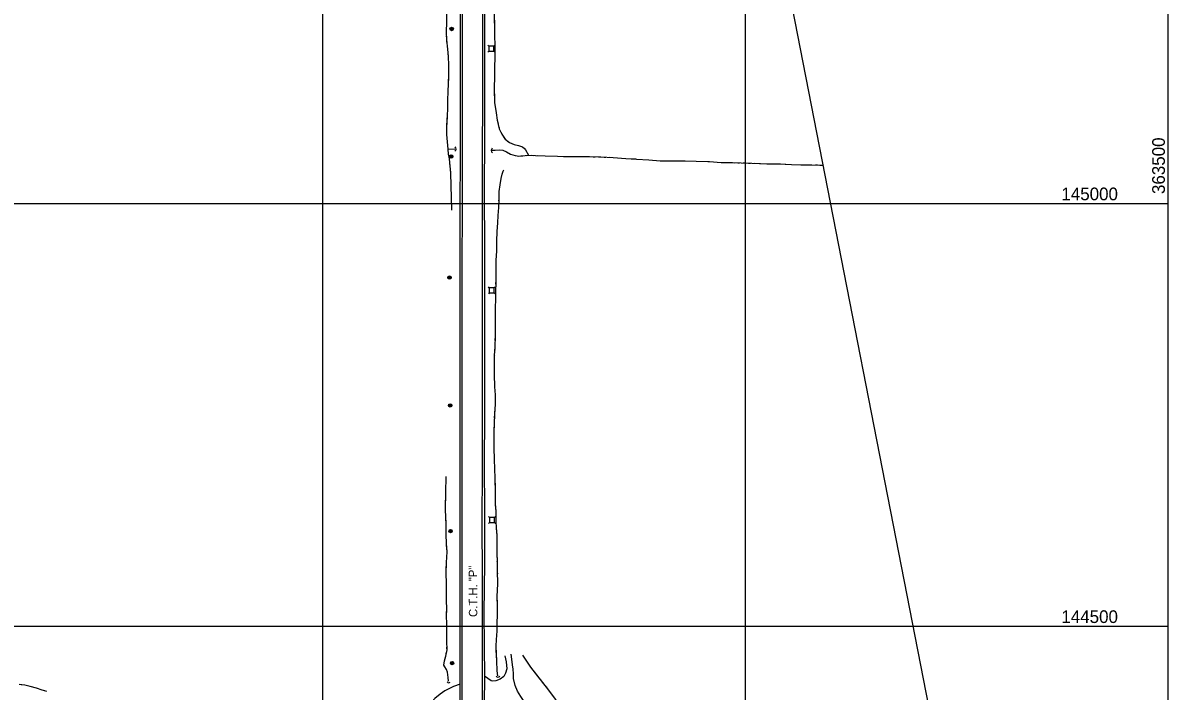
# Model space of a CAD drawing. Extents: x 353423 to 364002, y 127000 to 201942.
# Drawn here: x 362145 to 363500, y 144423 to 145214 of the extents above; entities that cross this region are included whole.
import ezdxf

# ---------------------------------------------------------------- set-up
doc = ezdxf.new("R2010")
doc.units = 0
for name, color, linetype in [('E_DTM_SlopeBottom', 7, 'Continuous'), ('E_DTM_SlopeTop', 7, 'Continuous'), ('E_LAND_BrushLine', 7, 'Continuous'), ('E_LAND_TreeLine', 7, 'Continuous'), ('E_MISCPROP', 7, 'Continuous'), ('E_RDWY_Gravel', 7, 'Continuous'), ('E_RW_IP', 7, 'Continuous'), ('E_SGN', 7, 'Continuous'), ('E_STRUCT_WingWall', 7, 'Continuous')]:
    doc.layers.add(name, color=color, linetype=linetype)

msp = doc.modelspace()

# ---------------------------------------------------------------- linework, layer by layer
at = {"layer": 'E_DTM_SlopeBottom'}
for centre, radius, start, end in [((362654.5, 145064.4), 3.24, 306.8463, 53.0858), ((362702.6, 145062.6), 3.38, 128.7653, 235.0049), ((362707.2, 144442.4), 2.71, 218.1199, 324.3595), ((362648.9, 144435.3), 2.15, 213.3529, 319.5924)]:
    msp.add_arc(centre, radius, start, end, dxfattribs=at)
at = {"layer": 'E_DTM_SlopeTop'}
for points in [[(362662.5, 144378), (362662.5, 144423.7), (362662.4, 144476.4), (362662.5, 144525), (362662.5, 144574), (362662.7, 144621.8), (362662.5, 144670.6), (362662.7, 144727), (362662.6, 144771.5), (362662.6, 144826.7), (362662.5, 144882.5), (362662.4, 144935.6), (362662.7, 144989.7), (362663.1, 145062.4), (362663, 145131.3), (362663, 145192.7), (362662.9, 145260.8)], [(362689, 145233.1), (362688.9, 145175.9), (362688.8, 145117.9), (362688.6, 145064.6), (362688.6, 145002.8), (362688.7, 144947), (362688.5, 144882.6), (362688.5, 144816.1), (362688.5, 144742.8), (362688.4, 144683.1), (362688.3, 144624.6), (362688.6, 144557.4), (362688.6, 144482.5), (362688.4, 144401), (362688.6, 144343), (362688.7, 144263.8), (362688.2, 144201.6), (362687.8, 144118.1), (362687.5, 144024.9), (362687.8, 143903.8)], [(362665, 143902.4), (362664.8, 144018.9), (362664.8, 144088.7), (362665.1, 144145), (362665.1, 144203), (362665.1, 144251), (362665, 144319.6), (362665.2, 144369.8), (362665.1, 144440.9), (362665.1, 144512.9), (362665, 144583.5), (362665.1, 144646.1), (362665, 144711.7), (362665.1, 144771.9), (362665, 144851), (362665, 144926), (362665.2, 144993.5), (362665.4, 145053.9), (362665.3, 145122.9), (362665.4, 145159.3), (362665.4, 145223.8)], [(362691.3, 145224), (362691.4, 145151.3), (362691.3, 145079.4), (362691.1, 145014), (362691.5, 144946), (362691.4, 144877.8), (362691.2, 144807.2), (362691.2, 144749), (362691.1, 144692.5), (362691.2, 144634.9), (362691.2, 144574.4), (362690.7, 144515.4), (362691.3, 144439.9), (362690.7, 144377.8), (362690.9, 144314.4), (362691, 144245.6), (362690.4, 144117.3), (362690, 144014.5), (362690.6, 143902.3)]]:
    msp.add_lwpolyline(points, dxfattribs=at)
at = {"layer": 'E_LAND_BrushLine'}
for centre, radius in [((362652.5, 145206.4), 2.02), ((362652.5, 145206.4), 1.52), ((362652.5, 145206.4), 1.01), ((362652.5, 145206.4), 0.502), ((362652, 145055.6), 2.02), ((362652, 145055.6), 1.52), ((362652, 145055.6), 1.01), ((362652, 145055.6), 0.502), ((362649.9, 144912.3), 2.02), ((362649.9, 144912.3), 1.52), ((362649.9, 144912.3), 1.01), ((362649.9, 144912.3), 0.502), ((362650.7, 144761.1), 2.02), ((362650.7, 144761.1), 1.52), ((362650.8, 144761.1), 1.01), ((362650.8, 144761.1), 0.502), ((362651.2, 144612.5), 2.02), ((362651.2, 144612.5), 1.52), ((362651.2, 144612.5), 1.01), ((362651.2, 144612.5), 0.502), ((362653, 144456.4), 2.02), ((362653, 144456.4), 1.52), ((362653, 144456.4), 1.01), ((362653, 144456.4), 0.502)]:
    msp.add_circle(centre, radius, dxfattribs=at)
at = {"layer": 'E_LAND_TreeLine'}
for p, q in [((362500, 145000), (362500, 148000)), ((363000, 145000), (363000, 148000)), ((362500, 143500), (362500, 146000)), ((363000, 143500), (363000, 146000)), ((363500, 143500), (363500, 146000)), ((359000, 145000), (363500, 145000)), ((359000, 145000), (363000, 145000)), ((359000, 144500), (363500, 144500))]:
    msp.add_line(p, q, dxfattribs=at)
at = {"layer": 'E_MISCPROP'}
for points in [[(362748.3, 144397), (362744.9, 144401.2), (362739.2, 144409.6), (362734.2, 144416.7), (362730.2, 144423), (362727.5, 144430), (362725.8, 144438), (362725.5, 144443.6), (362725.2, 144449), (362724.5, 144454.4), (362723.7, 144460.9), (362722.9, 144467.1)], [(362715.4, 144465), (362717, 144457.9), (362717.6, 144449.7), (362716.3, 144444.5), (362714.2, 144440.7), (362709.8, 144437.3), (362704.7, 144435.4), (362701.3, 144434.9), (362699.3, 144435.5), (362691.3, 144441)], [(362662.5, 144431.4), (362654.5, 144428.6), (362650.1, 144426.3), (362644.6, 144423.4), (362638.8, 144419.7), (362632.4, 144414.3), (362626.6, 144407.9), (362621.8, 144401.6), (362619, 144395.7), (362617.5, 144389.3), (362617.3, 144383.2), (362617.5, 144373.2), (362617.9, 144365.4), (362618.4, 144360.1), (362618.8, 144355.7), (362619.8, 144347.8)]]:
    msp.add_lwpolyline(points, dxfattribs=at)
at = {"layer": 'E_RDWY_Gravel'}
msp.add_lwpolyline([(363311, 143925), (362964.8, 145696.3)], dxfattribs=at)
at = {"layer": 'E_SGN'}
for p, q in [((362696.4, 145186.2), (362695.3, 145187.2)), ((362703.4, 145187.2), (362702.4, 145186.1)), ((362696.4, 145180.2), (362695.3, 145179.1)), ((362703.4, 145179.1), (362702.4, 145180.1)), ((362696.9, 144900.3), (362695.9, 144901.3)), ((362704, 144901.3), (362702.9, 144900.2)), ((362696.9, 144894.3), (362695.9, 144893.2)), ((362704, 144893.2), (362702.9, 144894.2)), ((362697.2, 144628.7), (362696.2, 144629.7)), ((362704.3, 144629.7), (362703.2, 144628.6)), ((362697.2, 144622.7), (362696.1, 144621.6)), ((362704.3, 144621.6), (362703.2, 144622.6))]:
    msp.add_line(p, q, dxfattribs=at)
for points in [[(362702.4, 145180.1), (362702.4, 145186.1), (362696.4, 145186.2), (362696.4, 145180.2)], [(362702.9, 144894.2), (362702.9, 144900.2), (362696.9, 144900.3), (362696.9, 144894.3)], [(362703.2, 144622.6), (362703.2, 144628.6), (362697.2, 144628.7), (362697.2, 144622.7)]]:
    msp.add_lwpolyline(points, close=True, dxfattribs=at)
at = {"layer": 'E_STRUCT_WingWall'}
for points in [[(362704.4, 145471.1), (362704.2, 145429.5), (362703.7, 145386.4), (362703.5, 145345.6), (362703.1, 145298.3), (362702.8, 145257.8), (362702.8, 145222.3), (362703.3, 145203.5), (362703.7, 145182.1), (362703.1, 145151.9), (362702.9, 145134.9), (362703.3, 145119.6), (362705.1, 145107.4), (362706.5, 145098.5), (362708.8, 145088.2), (362711.9, 145081.8), (362715.6, 145076.2), (362720.8, 145072), (362726.6, 145069.7), (362731.7, 145068.7), (362736.3, 145066.9), (362738.7, 145065), (362739.8, 145063.6), (362743.5, 145057.1)], [(362702.8, 145242.9), (362702.8, 145222.3), (362703.1, 145211.5)], [(362646.3, 145202), (362646.3, 145203.2), (362646.8, 145214.3), (362646.9, 145225.1), (362646.9, 145232.5)], [(362648.3, 145064.4), (362646.8, 145081.4), (362646.6, 145090), (362647.4, 145103), (362648, 145113), (362648, 145122.2), (362648.2, 145132.4), (362648.9, 145141.7), (362649.1, 145153), (362649.1, 145163.9), (362648.8, 145173.6), (362647.9, 145182.5), (362646.6, 145193.4), (362646.3, 145203.2), (362646.8, 145214.3)], [(362703.1, 145211.5), (362703.3, 145203.5), (362703.7, 145182.1), (362703.7, 145180.2)], [(362646.6, 145195.7), (362646.5, 145197.8)], [(362647.1, 145189.4), (362646.8, 145191.5)], [(362647.8, 145183.1), (362647.5, 145185.2)], [(362649, 145148.5), (362649.1, 145153), (362649.1, 145163.9), (362648.8, 145173.6), (362648.2, 145179)], [(362703.6, 145175.8), (362703.5, 145173.7)], [(362703.3, 145162.9), (362703.3, 145160.7)], [(362703.5, 145169.4), (362703.4, 145167.2)], [(362648, 145118), (362648, 145122.2), (362648.2, 145132.4), (362648.9, 145141.7), (362649, 145148.5)], [(362703.2, 145156.4), (362703.1, 145151.9), (362702.9, 145134.9), (362703.2, 145125)], [(362703.2, 145125), (362703.3, 145119.6), (362705.1, 145107.4), (362706.5, 145098.5), (362707.5, 145094)], [(362647.6, 145105.4), (362647.7, 145107.5)], [(362647.9, 145111.7), (362648, 145113), (362648, 145113.8)], [(362648.3, 145064.4), (362646.8, 145081.4), (362646.6, 145090), (362646.9, 145094.9)], [(362647.2, 145099.1), (362647.3, 145101.2)], [(362708.5, 145089.8), (362708.8, 145088.2), (362709, 145087.7)], [(362711, 145083.8), (362711.9, 145081.9)], [(362714.2, 145078.2), (362715.4, 145076.4)], [(362652.8, 144992.1), (362651.5, 145035.8), (362650.1, 145052.8), (362648.8, 145058.2), (362648.3, 145064.4), (362656.1, 145064.5)], [(362650.9, 145043.3), (362650.1, 145052.8), (362648.8, 145058.2), (362648.3, 145064.4), (362656.1, 145064.5)], [(362700.5, 145063.1), (362703.9, 145063.1), (362709.5, 145063.3), (362713.1, 145062.9), (362717.2, 145061), (362722.2, 145058.3), (362727.5, 145056.6), (362730.1, 145056.3)], [(362700.5, 145063.1), (362703.9, 145063.1), (362709.5, 145063.3), (362713.1, 145062.9), (362717.2, 145061), (362722.2, 145058.3), (362727.5, 145056.6), (362732.1, 145056), (362743.5, 145057.1), (362751.7, 145056.9), (362763.2, 145056.3), (362777.7, 145055.9), (362787.4, 145055.5), (362800.9, 145055.6), (362815.3, 145055.5), (362829.1, 145055.1), (362843.6, 145054.3), (362858.6, 145053), (362871.2, 145052.6), (362885.9, 145051.7), (362899, 145050.6), (362915.2, 145050.4), (362928.6, 145050.4), (362941.7, 145050.1), (362957.6, 145049.6), (362971.3, 145048.6), (362984.7, 145048.3), (362995, 145047.9), (363007.7, 145047.8), (363025.3, 145047), (363039.7, 145046.8), (363054.7, 145045.9), (363065.6, 145045.8), (363076.5, 145045.8), (363087.9, 145045.5), (363092, 145045.4)], [(362718.7, 145073.7), (362720.8, 145072), (362726.6, 145069.7), (362731.7, 145068.7), (362736.3, 145066.9), (362738.7, 145065), (362739.8, 145063.6), (362743.5, 145057.1)], [(362734.3, 145056.2), (362736.5, 145056.4)], [(362740.7, 145056.8), (362742.9, 145057)], [(362747.1, 145057), (362749.3, 145056.9)], [(362753.5, 145056.8), (362763.2, 145056.3), (362777.7, 145055.9), (362784.6, 145055.6)], [(362784.6, 145055.6), (362787.4, 145055.5), (362800.9, 145055.6), (362815.3, 145055.5), (362815.6, 145055.4)], [(362819.9, 145055.3), (362822.1, 145055.3)], [(362826.3, 145055.2), (362828.5, 145055.1)], [(362832.8, 145054.9), (362834.9, 145054.8)], [(362839.2, 145054.6), (362843.6, 145054.3), (362858.6, 145053), (362870.1, 145052.7)], [(362870.1, 145052.7), (362871.2, 145052.6), (362885.9, 145051.7), (362899, 145050.6), (362901.1, 145050.6)], [(362905.4, 145050.5), (362907.5, 145050.5)], [(362911.8, 145050.4), (362914, 145050.4)], [(362918.2, 145050.4), (362920.4, 145050.4)], [(362924.7, 145050.4), (362928.6, 145050.4), (362941.7, 145050.1), (362955.7, 145049.7)], [(362955.7, 145049.7), (362957.6, 145049.6), (362971.3, 145048.6), (362984.7, 145048.3), (362986.7, 145048.2)], [(362651.4, 145037.3), (362651.2, 145039.3)], [(362707, 144441.2), (362706.5, 144447.2), (362705.8, 144459.2), (362705.2, 144476.3), (362705.6, 144484.4), (362705.8, 144489), (362706.4, 144494.5), (362706.5, 144503.1), (362706.9, 144513.9), (362706.8, 144523.3), (362706.4, 144535.3), (362707.3, 144550.2), (362706.9, 144565.3), (362706.6, 144575.8), (362706.4, 144587.4), (362706.5, 144598.2), (362706.2, 144607.3), (362705.6, 144615.9), (362705.3, 144624.8), (362705, 144636.1), (362704.4, 144644.7), (362704.2, 144653.9), (362704.2, 144663.2), (362703.8, 144675.8), (362703.4, 144685.4), (362703, 144697.8), (362702.7, 144710), (362702.6, 144719.5), (362702.6, 144729), (362703, 144739.7), (362703.4, 144750.3), (362703.8, 144756.7), (362704.5, 144762.8), (362704.2, 144773.7), (362703.7, 144783.2), (362703, 144797.9), (362703.3, 144807.9), (362703.3, 144820.2), (362704.1, 144830.5), (362704.2, 144843.2), (362704.2, 144857.4), (362704.3, 144869.9), (362704.7, 144893.4), (362705, 144908.4), (362705.1, 144920.9), (362705.3, 144932.8), (362705.9, 144943.6), (362706, 144955.4), (362706.5, 144966.7), (362707.2, 144977), (362707.6, 144985.7), (362708.1, 144995.3), (362708.5, 145006), (362708.5, 145014), (362709.9, 145022), (362711.2, 145029.6), (362712.3, 145034.8), (362713.6, 145038.2), (362714.4, 145039.7)], [(362708.5, 145009.4), (362708.5, 145014), (362709.9, 145022), (362711.2, 145029.6), (362712.3, 145034.8), (362713.6, 145038.2), (362714.4, 145039.7)], [(362991, 145048.1), (362993.1, 145048)], [(362997.4, 145047.9), (362999.6, 145047.9)], [(363003.8, 145047.8), (363006, 145047.8)], [(363010.3, 145047.7), (363025.3, 145047), (363039.7, 145046.8), (363041.3, 145046.7)], [(363041.3, 145046.7), (363054.7, 145045.9), (363065.6, 145045.8), (363072.3, 145045.8)], [(363076.6, 145045.8), (363078.7, 145045.7)], [(363083, 145045.6), (363085.2, 145045.6)], [(363089.5, 145045.5), (363091.6, 145045.5)], [(362651.7, 145031.3), (362651.6, 145033.3)], [(362651.8, 145025.2), (362651.8, 145027.2)], [(362652.8, 144992.1), (362652, 145021.2)], [(362708.2, 144996.6), (362708.2, 144998.7)], [(362708.4, 145003), (362708.5, 145005.1)], [(362706, 144954.9), (362706, 144955.4), (362706.5, 144966.7), (362707.2, 144977), (362707.6, 144985.7), (362707.6, 144985.9)], [(362707.8, 144990.2), (362707.9, 144992.3)], [(362705.2, 144923.8), (362705.3, 144932.8), (362705.9, 144943.6), (362706, 144954.9)], [(362705, 144911), (362705, 144913.1)], [(362705.1, 144917.4), (362705.1, 144919.5)], [(362704.3, 144869.2), (362704.3, 144869.9), (362704.7, 144893.4), (362704.8, 144900.3)], [(362704.9, 144904.5), (362704.9, 144906.7)], [(362704.1, 144838.1), (362704.2, 144843.2), (362704.2, 144857.4), (362704.3, 144869.2)], [(362704.1, 144831.7), (362704.1, 144833.9)], [(362703.3, 144818.9), (362703.3, 144820.2), (362703.4, 144821)], [(362703.7, 144825.3), (362703.9, 144827.4)], [(362703.7, 144783.6), (362703, 144797.9), (362703.3, 144807.9), (362703.3, 144814.6)], [(362703.5, 144752.6), (362703.8, 144756.7), (362704.5, 144762.8), (362704.2, 144773.7), (362703.7, 144783.2), (362703.7, 144783.6)], [(362703, 144739.7), (362703.1, 144741.9)], [(362703.2, 144746.1), (362703.3, 144748.3)], [(362703, 144698), (362702.7, 144710), (362702.6, 144719.5), (362702.6, 144729), (362702.6, 144729)], [(362702.8, 144733.3), (362702.9, 144735.4)], [(362704, 144666.9), (362703.8, 144675.8), (362703.4, 144685.4), (362703, 144697.8), (362703, 144698)], [(362648.9, 144435.1), (362648.3, 144439.3), (362647.6, 144445.8), (362646.5, 144448.6), (362644.6, 144451.8), (362643.4, 144454.1), (362644, 144458.9), (362645.5, 144464.7), (362647, 144472), (362646.8, 144482.3), (362646.8, 144494.1), (362646.6, 144503.7), (362646.4, 144511.4), (362646.6, 144520.7), (362646.2, 144530.6), (362646.5, 144541.1), (362646.4, 144550.7), (362646, 144562.5), (362646.4, 144575.2), (362647, 144588), (362646.4, 144597.8), (362646, 144608.6), (362645.9, 144619.7), (362645.7, 144629.5), (362645.2, 144637.5), (362645.2, 144645.1), (362645.7, 144651.2), (362645.7, 144658), (362645.6, 144664.5), (362646, 144670.8), (362645.8, 144675.8), (362645.8, 144677)], [(362645.4, 144647.6), (362645.7, 144651.2), (362645.7, 144658), (362645.6, 144664.5), (362646, 144670.8), (362645.8, 144675.8), (362645.8, 144677)], [(362704.2, 144660.5), (362704.2, 144662.6)], [(362704.2, 144654.1), (362704.2, 144656.2)], [(362645.2, 144641.5), (362645.2, 144643.6)], [(362704.3, 144647.6), (362704.3, 144649.8)], [(362705.8, 144612.3), (362705.6, 144615.9), (362705.3, 144624.8), (362705, 144636.1), (362704.5, 144643.4)], [(362645.3, 144635.5), (362645.2, 144637.5)], [(362645.7, 144629.4), (362645.7, 144629.5), (362645.5, 144631.4)], [(362646.5, 144595.9), (362646.4, 144597.8), (362646, 144608.6), (362645.9, 144619.7), (362645.8, 144625.3)], [(362706.5, 144581.3), (362706.4, 144587.4), (362706.5, 144598.2), (362706.2, 144607.3), (362705.8, 144612.3)], [(362646.1, 144566.5), (362646.4, 144575.2), (362647, 144588), (362646.5, 144595.9)], [(362706.6, 144574.9), (362706.6, 144575.8), (362706.5, 144577)], [(362646.1, 144560.4), (362646, 144562.5)], [(362706.8, 144568.5), (362706.7, 144570.6)], [(362707, 144562), (362706.9, 144564.2)], [(362646.3, 144554.4), (362646.2, 144556.4)], [(362646.5, 144548.3), (362646.4, 144550.3)], [(362706.7, 144526.7), (362706.4, 144535.3), (362707.3, 144550.2), (362707.1, 144557.8)], [(362646.5, 144514.8), (362646.6, 144520.7), (362646.2, 144530.6), (362646.5, 144541.1), (362646.5, 144544.2)], [(362706.4, 144495.7), (362706.5, 144503.1), (362706.9, 144513.9), (362706.8, 144523.3), (362706.7, 144526.7)], [(362646.8, 144485.4), (362646.8, 144494.1), (362646.6, 144503.7), (362646.4, 144511.4), (362646.5, 144514.8)], [(362646.9, 144479.3), (362646.8, 144481.3)], [(362705.5, 144482.9), (362705.6, 144484.4), (362705.6, 144485)], [(362705.8, 144489.3), (362706.1, 144491.4)], [(362646, 144467.2), (362646.4, 144469.2)], [(362646.9, 144473.2), (362646.9, 144475.2)], [(362705.2, 144476.5), (362705.3, 144478.6)], [(362707, 144441.2), (362706.5, 144447.2), (362705.8, 144459.2), (362705.3, 144472.2)], [(362736.1, 144465.6), (362745.9, 144451.5), (362767, 144424.3), (362783.9, 144401.5), (362791.5, 144392.3), (362799.4, 144385.2), (362806, 144380.6), (362813.4, 144377.9), (362822.5, 144376.1), (362831.5, 144375.1), (362843.2, 144372.9), (362855.6, 144370.9), (362869.7, 144367.3), (362883.3, 144365.2), (362885.9, 144364.7)], [(362736.1, 144465.6), (362745.9, 144451.5), (362756.7, 144437.5)], [(362648.9, 144435.1), (362648.3, 144439.3), (362647.6, 144445.8), (362646.5, 144448.6), (362644.6, 144451.8), (362643.4, 144454.1), (362644, 144458.9), (362645.1, 144463.3)], [(362173.7, 144422.8), (362168, 144424.4), (362161.2, 144426.6), (362153.8, 144428.5), (362147.5, 144430.3), (362140.9, 144431.1)], [(362171.1, 144423.5), (362168, 144424.4), (362161.2, 144426.6), (362153.8, 144428.5), (362147.5, 144430.3), (362143.3, 144430.8)], [(362759.7, 144433.7), (362761.1, 144431.9)], [(362764.1, 144428.1), (362765.6, 144426.2)]]:
    msp.add_lwpolyline(points, dxfattribs=at)

# ---------------------------------------------------------------- texts
at = {"layer": 'E_LAND_TreeLine'}
msp.add_text('  363500  ', height=15, rotation=90, dxfattribs=at).set_placement((363496.2, 145000))
for s, p in [('  145000  ', (363362.6, 145003.8)), ('  144500  ', (363362.6, 144503.8))]:
    msp.add_text(s, height=15, dxfattribs=at).set_placement(p)
at = {"layer": 'E_RW_IP'}
msp.add_text('C.T.H. "P"', height=10, rotation=90.305, dxfattribs=at).set_placement((362682.9, 144510.9))

doc.saveas('drawing.dxf')
